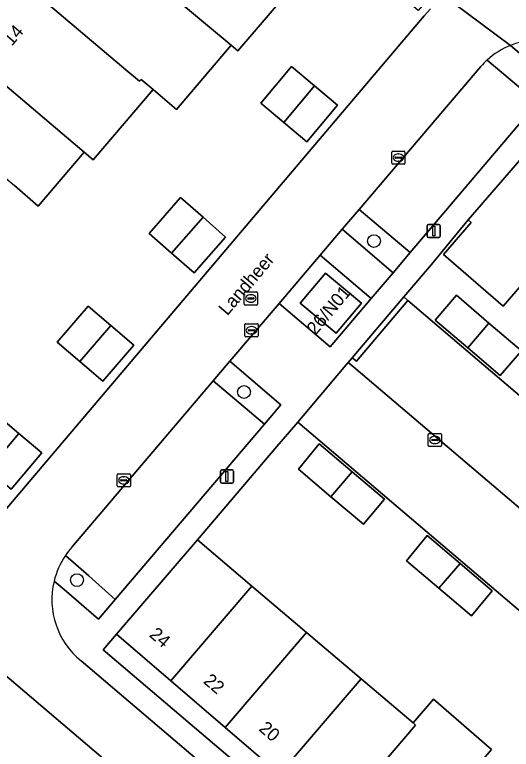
# Model space of a CAD drawing. Extents: x 156412 to 157779, y 382335 to 383768.
# Drawn here: x 157166.1 to 157204, y 382824.8 to 382880.9 of the extents above; entities that cross this region are included whole.
import ezdxf

# ---------------------------------------------------------------- set-up
doc = ezdxf.new("R2010")
doc.units = 0
for name, color, linetype in [('IMGEO_Berm_groen', 7, 'Continuous'), ('IMGEO_Boom', 7, 'Continuous'), ('IMGEO_Erf', 7, 'Continuous'), ('IMGEO_Groenvoorziening', 7, 'Continuous'), ('IMGEO_Kolk', 7, 'Continuous'), ('IMGEO_Lichtmast', 7, 'Continuous'), ('IMGEO_Openbare_ruimte_label', 7, 'Continuous'), ('IMGEO_Pand', 7, 'Continuous'), ('IMGEO_Pand_nummerreeks', 7, 'Continuous'), ('IMGEO_Parkeervlak_open', 7, 'Continuous'), ('IMGEO_Rijbaan_lokaal_open', 7, 'Continuous'), ('IMGEO_Rioolput', 7, 'Continuous'), ('IMGEO_Voetpad_open', 7, 'Continuous')]:
    doc.layers.add(name, color=color, linetype=linetype)

msp = doc.modelspace()

# ---------------------------------------------------------------- linework, layer by layer
at = {"layer": 'IMGEO_Berm_groen'}
for points in [[(157202.188, 382877.423), (157206.035, 382874.181), (157207.314, 382875.681), (157203.963, 382878.534)], [(157171.797, 382838.068), (157170.016, 382839.632)], [(157169.153, 382837.67), (157169.915, 382837.038), (157172.543, 382834.769), (157173.822, 382836.274), (157171.797, 382838.068)]]:
    msp.add_lwpolyline(points, dxfattribs=at)
for points in [[(157192.429, 382866.031), (157191.139, 382864.514), (157195.027, 382861.201), (157196.312, 382862.731)], [(157182.57, 382854.443), (157181.3, 382852.95), (157185.199, 382849.656), (157186.445, 382851.124)]]:
    msp.add_lwpolyline(points, close=True, dxfattribs=at)
for centre, radius, start, end in [((157206.184, 382873.011), 5.953, 111.9126, 132.1735), ((157175.019, 382836.261), 6.033, 146.0248, 166.4899)]:
    msp.add_arc(centre, radius, start, end, dxfattribs=at)
at = {"layer": 'IMGEO_Boom'}
for centre in [(157193.556, 382863.612), (157183.647, 382852.106), (157170.906, 382837.748)]:
    msp.add_circle(centre, 0.489, dxfattribs=at)
at = {"layer": 'IMGEO_Erf'}
for points in [[(157198.507, 382882.621), (157198.287, 382882.81), (157196.929, 382881.196), (157193.441, 382884.182), (157194.813, 382885.785), (157187.691, 382891.82), (157183.436, 382886.771), (157185.251, 382885.227), (157185.034, 382884.972), (157187.332, 382883.016), (157183.169, 382878.12), (157182.653, 382878.559), (157178.489, 382873.661), (157176.703, 382875.172), (157172.14, 382869.807), (157171.456, 382870.401), (157167.948, 382866.287), (157166.127, 382867.846)], [(157197.38, 382880.782), (157197.88, 382881.334)], [(157160.428, 382837.227), (157197.38, 382880.782)]]:
    msp.add_lwpolyline(points, dxfattribs=at)
for points in [[(157184.931, 382874.144), (157187.276, 382876.923), (157189.024, 382875.448), (157190.772, 382873.973), (157188.427, 382871.194), (157186.679, 382872.669)], [(157178.805, 382866.936), (157180.522, 382865.426), (157182.239, 382863.915), (157179.831, 382861.178), (157178.114, 382862.689), (157176.397, 382864.199)], [(157213.929, 382855.638), (157214.691, 382856.543), (157210.935, 382859.698), (157207.179, 382862.853), (157207.078, 382862.736), (157205.597, 382861.028), (157205.527, 382861.089), (157203.407, 382858.644), (157198.85, 382862.596), (157200.97, 382865.041), (157200.747, 382865.234), (157197.95, 382861.819), (157195.837, 382859.355), (157196.146, 382859.092), (157220.533, 382838.332), (157220.828, 382838.081), (157226.163, 382844.305), (157226.599, 382844.773), (157222.027, 382848.719), (157221.237, 382847.797), (157217.034, 382851.409), (157217.794, 382852.32)], [(157204.818, 382855.25), (157203.179, 382853.352), (157200.712, 382855.457), (157198.232, 382857.572), (157199.846, 382859.476), (157202.332, 382857.363)], [(157173.493, 382857.168), (157175.227, 382855.677), (157172.861, 382852.923), (157171.127, 382854.414), (157169.392, 382855.904), (157171.758, 382858.658)], [(157166.464, 382848.93), (157168.212, 382847.455), (157165.873, 382844.682), (157164.125, 382846.157), (157162.377, 382847.631), (157164.716, 382850.404)], [(157187.761, 382849.808), (157185.989, 382847.76), (157180.083, 382840.834), (157184.247, 382837.299), (157188.41, 382833.764), (157192.574, 382830.23), (157196.544, 382826.859), (157198.109, 382828.662), (157202.524, 382824.83), (157201.73, 382823.916), (157205.807, 382820.377), (157212.747, 382828.539)], [(157187.793, 382846.215), (157189.384, 382848.144), (157191.89, 382846.015), (157194.351, 382843.924), (157192.764, 382842.007), (157190.279, 382844.111)], [(157196.035, 382839.231), (157197.625, 382841.149), (157200.127, 382839.022), (157202.584, 382836.933), (157201.001, 382835.018), (157198.518, 382837.125)], [(157182.195, 382826.503), (157178.05, 382830.06), (157173.905, 382833.616), (157172.891, 382832.426), (157197.882, 382811.194), (157198.776, 382812.278), (157194.631, 382815.834), (157190.486, 382819.391), (157186.341, 382822.947)]]:
    msp.add_lwpolyline(points, close=True, dxfattribs=at)
at = {"layer": 'IMGEO_Groenvoorziening'}
msp.add_lwpolyline([(157203.794, 382797.851), (157160.92, 382834.318), (157159.216, 382835.813), (157159.336, 382835.94), (157137.298, 382854.666), (157176.686, 382901.104), (157161.816, 382913.741), (157160.128, 382908.599)], dxfattribs=at)
msp.add_lwpolyline([(157196.146, 382859.092), (157195.837, 382859.355), (157191.904, 382854.715), (157192.223, 382854.446)], close=True, dxfattribs=at)
at = {"layer": 'IMGEO_Kolk'}
for p, q in [((157194.922, 382869.553), (157194.922, 382870.405)), ((157194.997, 382870.479), (157195.849, 382870.479)), ((157195.41, 382870.259), (157195.435, 382870.259)), ((157195.923, 382870.405), (157195.923, 382869.553)), ((157195.181, 382869.973), (157195.181, 382869.985)), ((157195.619, 382869.936), (157195.221, 382869.936)), ((157195.224, 382870.022), (157195.622, 382870.022)), ((157195.433, 382869.699), (157195.408, 382869.699)), ((157195.665, 382869.985), (157195.665, 382869.973)), ((157195.849, 382869.479), (157194.997, 382869.479)), ((157183.714, 382856.385), (157183.714, 382857.237)), ((157183.789, 382857.311), (157184.641, 382857.311)), ((157183.973, 382856.805), (157183.973, 382856.817)), ((157184.016, 382856.854), (157184.414, 382856.854)), ((157184.202, 382857.091), (157184.227, 382857.091)), ((157184.457, 382856.817), (157184.457, 382856.805)), ((157184.715, 382857.237), (157184.715, 382856.385)), ((157184.641, 382856.311), (157183.789, 382856.311)), ((157184.411, 382856.768), (157184.013, 382856.768)), ((157184.225, 382856.531), (157184.2, 382856.531)), ((157197.776, 382848.94), (157198.628, 382848.94)), ((157197.701, 382848.014), (157197.701, 382848.866)), ((157197.96, 382848.434), (157197.96, 382848.446)), ((157198.398, 382848.397), (157198, 382848.397)), ((157198.003, 382848.483), (157198.401, 382848.483)), ((157198.189, 382848.72), (157198.214, 382848.72)), ((157198.444, 382848.446), (157198.444, 382848.434)), ((157198.702, 382848.866), (157198.702, 382848.014)), ((157198.628, 382847.94), (157197.776, 382847.94)), ((157198.212, 382848.16), (157198.187, 382848.16)), ((157173.972, 382844.932), (157173.972, 382845.784)), ((157174.047, 382845.858), (157174.899, 382845.858)), ((157174.46, 382845.638), (157174.485, 382845.638)), ((157174.973, 382845.784), (157174.973, 382844.932)), ((157174.231, 382845.352), (157174.231, 382845.364)), ((157174.669, 382845.315), (157174.271, 382845.315)), ((157174.274, 382845.401), (157174.672, 382845.401)), ((157174.483, 382845.078), (157174.458, 382845.078)), ((157174.715, 382845.364), (157174.715, 382845.352)), ((157174.899, 382844.858), (157174.047, 382844.858))]:
    msp.add_line(p, q, dxfattribs=at)
for points in [[(157194.922, 382869.553), (157194.922, 382870.405)], [(157194.997, 382870.479), (157195.849, 382870.479)], [(157195.923, 382870.405), (157195.923, 382869.553)], [(157195.849, 382869.479), (157194.997, 382869.479)], [(157183.714, 382856.385), (157183.714, 382857.237)], [(157183.789, 382857.311), (157184.641, 382857.311)], [(157184.715, 382857.237), (157184.715, 382856.385)], [(157184.641, 382856.311), (157183.789, 382856.311)], [(157197.776, 382848.94), (157198.628, 382848.94)], [(157197.701, 382848.014), (157197.701, 382848.866)], [(157198.702, 382848.866), (157198.702, 382848.014)], [(157198.628, 382847.94), (157197.776, 382847.94)], [(157173.972, 382844.932), (157173.972, 382845.784)], [(157174.047, 382845.858), (157174.899, 382845.858)], [(157174.973, 382845.784), (157174.973, 382844.932)], [(157174.899, 382844.858), (157174.047, 382844.858)]]:
    msp.add_lwpolyline(points, dxfattribs=at)
for centre, radius, start, end in [((157194.999, 382870.403), 0.0765, 91.552, 178.448), ((157194.999, 382870.403), 0.0765, 91.552, 178.448), ((157195.847, 382870.403), 0.0765, 1.552, 88.448), ((157195.847, 382870.403), 0.0765, 1.552, 88.448), ((157195.221, 382869.982), 0.0403, 85.8775, 175.7526), ((157195.218, 382869.972), 0.0366, 178.938, 274.7102), ((157195.622, 382869.979), 0.043, 264.8664, 352.4533), ((157195.626, 382869.984), 0.0386, 1.7309, 96.639), ((157194.999, 382869.555), 0.0765, 181.552, 268.448), ((157194.999, 382869.555), 0.0765, 181.552, 268.448), ((157195.847, 382869.555), 0.0765, 271.552, 358.448), ((157195.847, 382869.555), 0.0765, 271.552, 358.448), ((157183.791, 382857.235), 0.0765, 91.552, 178.448), ((157183.791, 382857.235), 0.0765, 91.552, 178.448), ((157184.013, 382856.814), 0.0403, 85.8775, 175.7526), ((157184.01, 382856.804), 0.0366, 178.938, 274.7102), ((157184.414, 382856.811), 0.043, 264.8664, 352.4533), ((157184.418, 382856.816), 0.0386, 1.7309, 96.639), ((157184.639, 382857.235), 0.0765, 1.552, 88.448), ((157184.639, 382857.235), 0.0765, 1.552, 88.448), ((157183.791, 382856.387), 0.0765, 181.552, 268.448), ((157183.791, 382856.387), 0.0765, 181.552, 268.448), ((157184.639, 382856.387), 0.0765, 271.552, 358.448), ((157184.639, 382856.387), 0.0765, 271.552, 358.448), ((157197.778, 382848.864), 0.0765, 91.552, 178.448), ((157197.778, 382848.864), 0.0765, 91.552, 178.448), ((157198.626, 382848.864), 0.0765, 1.552, 88.448), ((157198.626, 382848.864), 0.0765, 1.552, 88.448), ((157198, 382848.443), 0.0403, 85.8775, 175.7526), ((157197.997, 382848.433), 0.0366, 178.938, 274.7102), ((157198.401, 382848.44), 0.043, 264.8664, 352.4533), ((157198.405, 382848.445), 0.0386, 1.7309, 96.639), ((157197.778, 382848.016), 0.0765, 181.552, 268.448), ((157197.778, 382848.016), 0.0765, 181.552, 268.448), ((157198.626, 382848.016), 0.0765, 271.552, 358.448), ((157198.626, 382848.016), 0.0765, 271.552, 358.448), ((157174.049, 382845.782), 0.0765, 91.552, 178.448), ((157174.049, 382845.782), 0.0765, 91.552, 178.448), ((157174.897, 382845.782), 0.0765, 1.552, 88.448), ((157174.897, 382845.782), 0.0765, 1.552, 88.448), ((157174.271, 382845.361), 0.0403, 85.8775, 175.7526), ((157174.268, 382845.351), 0.0366, 178.938, 274.7102), ((157174.672, 382845.358), 0.043, 264.8664, 352.4533), ((157174.676, 382845.363), 0.0386, 1.7309, 96.639), ((157174.049, 382844.934), 0.0765, 181.552, 268.448), ((157174.049, 382844.934), 0.0765, 181.552, 268.448), ((157174.897, 382844.934), 0.0765, 271.552, 358.448), ((157174.897, 382844.934), 0.0765, 271.552, 358.448)]:
    msp.add_arc(centre, radius, start, end, dxfattribs=at)
for centre, major_axis, ratio, start_param, end_param in [((157195.409, 382869.979), (-0.387, 0.002), 0.722429, 4.712389, 7.853982), ((157195.434, 382869.979), (-0.39, 0.002), 0.717154, 1.570796, 4.712389), ((157184.201, 382856.811), (-0.387, 0.002), 0.722429, 4.712389, 7.853982), ((157184.226, 382856.811), (-0.39, 0.002), 0.717154, 1.570796, 4.712389), ((157198.188, 382848.44), (-0.387, 0.002), 0.722429, 4.712389, 7.853982), ((157198.213, 382848.44), (-0.39, 0.002), 0.717154, 1.570796, 4.712389), ((157174.459, 382845.358), (-0.387, 0.002), 0.722429, 4.712389, 7.853982), ((157174.484, 382845.358), (-0.39, 0.002), 0.717154, 1.570796, 4.712389)]:
    msp.add_ellipse(centre, major_axis=major_axis, ratio=ratio, start_param=start_param, end_param=end_param, dxfattribs=at)
at = {"layer": 'IMGEO_Lichtmast'}
for p, q in [((157197.624, 382863.979), (157197.624, 382864.779)), ((157197.624, 382864.779), (157197.624, 382863.979)), ((157197.724, 382864.879), (157198.514, 382864.879)), ((157198.514, 382864.879), (157197.724, 382864.879)), ((157198.614, 382864.779), (157198.614, 382863.979)), ((157198.614, 382863.979), (157198.614, 382864.779)), ((157198.514, 382863.879), (157197.724, 382863.879)), ((157197.724, 382863.879), (157198.514, 382863.879)), ((157181.943, 382846.152), (157182.733, 382846.152)), ((157182.733, 382846.152), (157181.943, 382846.152)), ((157181.843, 382845.252), (157181.843, 382846.052)), ((157181.843, 382846.052), (157181.843, 382845.252)), ((157182.833, 382846.052), (157182.833, 382845.252)), ((157182.833, 382845.252), (157182.833, 382846.052)), ((157182.733, 382845.152), (157181.943, 382845.152)), ((157181.943, 382845.152), (157182.733, 382845.152))]:
    msp.add_line(p, q, dxfattribs=at)
for points in [[(157198.044, 382864.754), (157198.194, 382864.754), (157198.194, 382864.004), (157198.044, 382864.004), (157198.044, 382864.754)], [(157182.263, 382846.027), (157182.413, 382846.027), (157182.413, 382845.277), (157182.263, 382845.277), (157182.263, 382846.027)]]:
    msp.add_lwpolyline(points, dxfattribs=at)
for centre, start, end in [((157197.724, 382864.779), 90, 180), ((157197.724, 382864.779), 90, 180), ((157198.514, 382864.779), 0, 90), ((157198.514, 382864.779), 360, 90), ((157197.724, 382863.979), 180, 270), ((157197.724, 382863.979), 180, 270), ((157198.514, 382863.979), 270, 0), ((157198.514, 382863.979), 270, 0), ((157181.943, 382846.052), 90, 180), ((157181.943, 382846.052), 90, 180), ((157182.733, 382846.052), 0, 90), ((157182.733, 382846.052), 360, 90), ((157181.943, 382845.252), 180, 270), ((157181.943, 382845.252), 180, 270), ((157182.733, 382845.252), 270, 0), ((157182.733, 382845.252), 270, 0)]:
    msp.add_arc(centre, 0.1, start, end, dxfattribs=at)
at = {"layer": 'IMGEO_Pand'}
for points in [[(157174.802, 382893.812), (157174.66, 382893.646), (157172.362, 382890.95), (157172.897, 382890.47), (157172.708, 382890.248), (157171.065, 382888.32), (157171.188, 382888.216), (157178.935, 382881.666), (157179.328, 382881.334), (157179.931, 382880.824), (157180.848, 382880.049), (157182.653, 382878.559), (157183.169, 382878.12), (157187.332, 382883.016), (157185.034, 382884.972), (157185.251, 382885.227), (157183.436, 382886.771), (157183.309, 382886.62)], [(157171.065, 382888.32), (157169.233, 382886.169), (157168.69, 382886.604), (157168.553, 382886.444), (157166.253, 382883.758), (157174.631, 382876.675), (157175.663, 382875.803), (157175.786, 382875.948), (157176.703, 382875.172), (157178.489, 382873.661), (157182.653, 382878.559), (157180.848, 382880.049), (157179.931, 382880.824), (157179.328, 382881.334), (157178.935, 382881.666), (157171.188, 382888.216)], [(157166.253, 382883.758), (157163.815, 382880.911), (157164.343, 382880.431), (157162.356, 382878.093), (157171.456, 382870.401), (157172.14, 382869.807), (157176.703, 382875.172), (157175.786, 382875.948), (157175.663, 382875.803), (157174.631, 382876.675)], [(157162.356, 382878.093), (157158.864, 382873.985), (157166.127, 382867.846), (157167.948, 382866.287), (157171.456, 382870.401)], [(157189.024, 382875.448), (157187.276, 382876.923), (157184.931, 382874.144), (157186.679, 382872.669)], [(157190.772, 382873.973), (157189.024, 382875.448), (157186.679, 382872.669), (157188.427, 382871.194)], [(157213.52, 382870.165), (157213.642, 382870.306), (157209.392, 382873.918), (157209.293, 382873.802), (157205.698, 382869.564), (157205.015, 382870.156), (157200.747, 382865.234), (157200.97, 382865.041), (157198.85, 382862.596), (157203.407, 382858.644), (157205.527, 382861.089), (157205.597, 382861.028), (157207.078, 382862.736), (157207.179, 382862.853)], [(157180.522, 382865.426), (157178.805, 382866.936), (157176.397, 382864.199), (157178.114, 382862.689)], [(157182.239, 382863.915), (157180.522, 382865.426), (157178.114, 382862.689), (157179.831, 382861.178)], [(157189.85, 382861.162), (157187.939, 382858.875), (157190.675, 382856.591), (157192.594, 382858.879)], [(157199.846, 382859.476), (157198.232, 382857.572), (157200.712, 382855.457), (157202.332, 382857.363)], [(157173.493, 382857.168), (157171.758, 382858.658), (157169.392, 382855.904), (157171.127, 382854.414)], [(157202.332, 382857.363), (157200.712, 382855.457), (157203.179, 382853.352), (157204.818, 382855.25)], [(157175.227, 382855.677), (157173.493, 382857.168), (157171.127, 382854.414), (157172.861, 382852.923)], [(157166.464, 382848.93), (157164.716, 382850.404), (157162.377, 382847.631), (157164.125, 382846.157)], [(157168.212, 382847.455), (157166.464, 382848.93), (157164.125, 382846.157), (157165.873, 382844.682)], [(157187.793, 382846.215), (157190.279, 382844.111), (157191.89, 382846.015), (157189.384, 382848.144)], [(157191.89, 382846.015), (157190.279, 382844.111), (157192.764, 382842.007), (157194.351, 382843.924)], [(157196.035, 382839.231), (157198.518, 382837.125), (157200.127, 382839.022), (157197.625, 382841.149)], [(157184.247, 382837.299), (157180.083, 382840.834), (157173.905, 382833.616), (157178.05, 382830.06)], [(157200.127, 382839.022), (157198.518, 382837.125), (157201.001, 382835.018), (157202.584, 382836.933)], [(157184.247, 382837.299), (157178.05, 382830.06), (157182.195, 382826.503), (157188.41, 382833.764)], [(157192.574, 382830.23), (157188.41, 382833.764), (157182.195, 382826.503), (157186.341, 382822.947)], [(157192.574, 382830.23), (157186.341, 382822.947), (157190.486, 382819.391), (157196.737, 382826.695), (157196.544, 382826.859)], [(157202.524, 382824.83), (157198.109, 382828.662), (157196.544, 382826.859), (157196.737, 382826.695), (157190.486, 382819.391), (157194.631, 382815.834), (157201.626, 382824.007), (157201.73, 382823.916)]]:
    msp.add_lwpolyline(points, close=True, dxfattribs=at)
at = {"layer": 'IMGEO_Parkeervlak_open'}
for points in [[(157206.035, 382874.181), (157202.188, 382877.423)], [(157201.711, 382876.94), (157192.429, 382866.031), (157196.312, 382862.731), (157206.035, 382874.181)], [(157185.199, 382849.656), (157181.3, 382852.95), (157170.496, 382840.252)], [(157170.016, 382839.632), (157171.797, 382838.068), (157173.822, 382836.274), (157185.199, 382849.656)]]:
    msp.add_lwpolyline(points, dxfattribs=at)
for points in [[(157191.139, 382864.514), (157189.454, 382862.534), (157193.338, 382859.234), (157195.027, 382861.201)], [(157196.146, 382859.092), (157192.223, 382854.446), (157191.904, 382854.715), (157191.6, 382854.356), (157192.021, 382854.001), (157216.612, 382833.105), (157216.908, 382833.457), (157216.611, 382833.731), (157220.533, 382838.332)], [(157192.021, 382854.001), (157191.6, 382854.356), (157191.294, 382853.994), (157187.761, 382849.808), (157212.747, 382828.539), (157216.302, 382832.746), (157216.612, 382833.105)]]:
    msp.add_lwpolyline(points, close=True, dxfattribs=at)
for centre, radius, start, end in [((157206.405, 382872.781), 6.271, 132.2555, 138.4607), ((157174.997, 382836.272), 6.008, 138.5118, 145.9945)]:
    msp.add_arc(centre, radius, start, end, dxfattribs=at)
at = {"layer": 'IMGEO_Rijbaan_lokaal_open'}
for points in [[(157198.507, 382882.621), (157203.963, 382878.534)], [(157203.963, 382878.534), (157198.507, 382882.621)], [(157197.88, 382881.334), (157197.38, 382880.782), (157160.428, 382837.227), (157159.336, 382835.94), (157159.216, 382835.813), (157160.92, 382834.318), (157203.794, 382797.851), (157204.984, 382796.839), (157205.746, 382797.75), (157208.939, 382801.654), (157209.562, 382802.416), (157209.996, 382802.926), (157236.736, 382834.344), (157246.097, 382845.305), (157238.417, 382852.03)], [(157170.496, 382840.252), (157181.3, 382852.95), (157182.57, 382854.443), (157186.325, 382858.857), (157189.454, 382862.534), (157191.139, 382864.514), (157192.429, 382866.031), (157201.711, 382876.94)], [(157197.512, 382809.216), (157171.218, 382831.591)]]:
    msp.add_lwpolyline(points, dxfattribs=at)
for centre, radius, start, end in [((157206.198, 382872.991), 5.977, 48.4101, 111.962), ((157206.184, 382873.011), 5.953, 111.9126, 132.1735), ((157206.405, 382872.781), 6.271, 132.2555, 138.4607), ((157174.997, 382836.272), 6.008, 138.5118, 145.9945), ((157175.019, 382836.261), 6.033, 146.0248, 166.4899), ((157175.002, 382836.267), 6.015, 166.508, 231.0166)]:
    msp.add_arc(centre, radius, start, end, dxfattribs=at)
at = {"layer": 'IMGEO_Rioolput'}
for p, q in [((157183.667, 382858.808), (157183.667, 382859.66)), ((157183.742, 382859.734), (157184.594, 382859.734)), ((157184.668, 382859.66), (157184.668, 382858.808)), ((157183.926, 382859.228), (157183.926, 382859.24)), ((157184.364, 382859.191), (157183.966, 382859.191)), ((157183.969, 382859.277), (157184.367, 382859.277)), ((157184.155, 382859.514), (157184.18, 382859.514)), ((157184.41, 382859.24), (157184.41, 382859.228)), ((157184.594, 382858.734), (157183.742, 382858.734)), ((157184.178, 382858.954), (157184.153, 382858.954))]:
    msp.add_line(p, q, dxfattribs=at)
for points in [[(157183.667, 382858.808), (157183.667, 382859.66)], [(157183.742, 382859.734), (157184.594, 382859.734)], [(157184.668, 382859.66), (157184.668, 382858.808)], [(157184.594, 382858.734), (157183.742, 382858.734)]]:
    msp.add_lwpolyline(points, dxfattribs=at)
for centre, radius, start, end in [((157183.744, 382859.658), 0.0765, 91.552, 178.448), ((157183.744, 382859.658), 0.0765, 91.552, 178.448), ((157184.592, 382859.658), 0.0765, 1.552, 88.448), ((157184.592, 382859.658), 0.0765, 1.552, 88.448), ((157183.966, 382859.237), 0.0403, 85.8775, 175.7526), ((157183.963, 382859.227), 0.0366, 178.938, 274.7102), ((157184.367, 382859.234), 0.043, 264.8664, 352.4533), ((157184.371, 382859.239), 0.0386, 1.7309, 96.639), ((157183.744, 382858.81), 0.0765, 181.552, 268.448), ((157183.744, 382858.81), 0.0765, 181.552, 268.448), ((157184.592, 382858.81), 0.0765, 271.552, 358.448), ((157184.592, 382858.81), 0.0765, 271.552, 358.448)]:
    msp.add_arc(centre, radius, start, end, dxfattribs=at)
for centre, major_axis, ratio, start_param, end_param in [((157184.154, 382859.234), (-0.387, 0.002), 0.722429, 4.712389, 7.853982), ((157184.179, 382859.234), (-0.39, 0.002), 0.717154, 1.570796, 4.712389)]:
    msp.add_ellipse(centre, major_axis=major_axis, ratio=ratio, start_param=start_param, end_param=end_param, dxfattribs=at)
at = {"layer": 'IMGEO_Voetpad_open'}
for points in [[(157203.963, 382878.534), (157207.314, 382875.681), (157206.035, 382874.181), (157196.312, 382862.731), (157195.027, 382861.201), (157193.338, 382859.234), (157190.209, 382855.549), (157186.325, 382858.857), (157182.57, 382854.443), (157186.445, 382851.124), (157185.199, 382849.656), (157173.822, 382836.274), (157172.543, 382834.769), (157169.915, 382837.038), (157169.153, 382837.67)], [(157197.882, 382811.194), (157172.891, 382832.426), (157173.905, 382833.616), (157180.083, 382840.834), (157185.989, 382847.76), (157187.761, 382849.808), (157191.294, 382853.994), (157191.6, 382854.356), (157191.904, 382854.715), (157195.837, 382859.355), (157197.95, 382861.819), (157200.747, 382865.234), (157205.015, 382870.156), (157209.716, 382875.749), (157234.769, 382854.41), (157230.069, 382848.792), (157226.599, 382844.773), (157226.163, 382844.305), (157220.828, 382838.081), (157216.908, 382833.457), (157216.612, 382833.105), (157216.302, 382832.746), (157212.747, 382828.539), (157205.807, 382820.377)], [(157171.218, 382831.591), (157197.512, 382809.216)]]:
    msp.add_lwpolyline(points, dxfattribs=at)
for points in [[(157189.454, 382862.534), (157186.325, 382858.857), (157190.209, 382855.549), (157193.338, 382859.234)], [(157189.85, 382861.162), (157192.594, 382858.879), (157190.675, 382856.591), (157187.939, 382858.875)]]:
    msp.add_lwpolyline(points, close=True, dxfattribs=at)
for centre, radius, start, end in [((157206.198, 382872.991), 5.977, 48.4101, 111.962), ((157175.002, 382836.267), 6.015, 166.508, 231.0166)]:
    msp.add_arc(centre, radius, start, end, dxfattribs=at)

# ---------------------------------------------------------------- texts
at = {"layer": 'IMGEO_Openbare_ruimte_label'}
msp.add_text('Landheer', height=1, rotation=49.666, dxfattribs=at).set_placement((157182.37, 382857.871))
at = {"layer": 'IMGEO_Pand_nummerreeks'}
for s, rotation, p in [('14', 49.4405, (157165.927, 382878.439)), ('26/N01', 49.9218, (157189.098, 382856.379)), ('24', 319.1768, (157176.354, 382833.495)), ('22', 319.1653, (157180.479, 382829.957)), ('20', 319.1825, (157184.708, 382826.327))]:
    msp.add_text(s, height=1, rotation=rotation, dxfattribs=at).set_placement(p)

doc.saveas('drawing.dxf')
